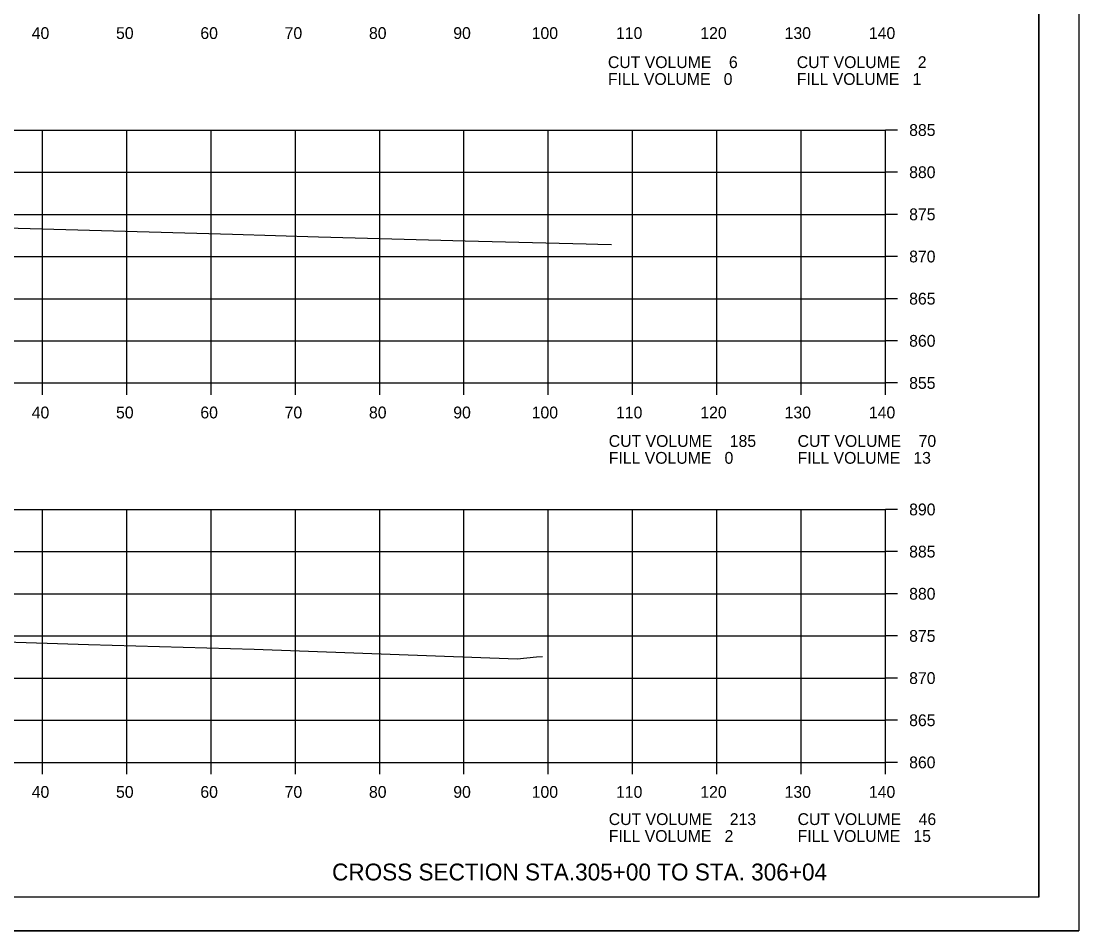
# Model space of a CAD drawing. Extents: x 1486524 to 1499135, y 326561 to 337924.
# Drawn here: x 1489020.4 to 1489145.8, y 334272.7 to 334380.6 of the extents above; entities that cross this region are included whole.
import ezdxf

# ---------------------------------------------------------------- set-up
doc = ezdxf.new("R2010")
doc.units = 0
for name, color, linetype in [('E_Const Align', 7, 'Continuous'), ('E_Const Align Station', 7, 'Continuous'), ('E_Ownership Information', 7, 'Continuous'), ('E_Property Line', 7, 'Continuous'), ('E_Proposed ROW Fig Annot', 7, 'Continuous'), ('E_Quarter Calls', 7, 'Continuous'), ('E_Tract Number', 7, 'Continuous')]:
    doc.layers.add(name, color=color, linetype=linetype)

msp = doc.modelspace()

# ---------------------------------------------------------------- linework, layer by layer
at = {"layer": 'E_Const Align'}
for p, q in [((1489122.89, 334337.65), (1489122.89, 334367.65)), ((1489124.29, 334367.65), (1489122.89, 334367.65)), ((1489124.29, 334362.65), (1489122.89, 334362.65)), ((1489124.29, 334357.65), (1489122.89, 334357.65)), ((1489124.29, 334352.65), (1489122.89, 334352.65)), ((1489124.29, 334347.65), (1489122.89, 334347.65)), ((1489124.29, 334342.65), (1489122.89, 334342.65)), ((1488842.89, 334337.65), (1489122.89, 334337.65)), ((1489022.89, 334336.25), (1489022.89, 334337.65)), ((1489032.89, 334336.25), (1489032.89, 334337.65)), ((1489042.89, 334336.25), (1489042.89, 334337.65)), ((1489052.89, 334336.25), (1489052.89, 334337.65)), ((1489062.89, 334336.25), (1489062.89, 334337.65)), ((1489072.89, 334336.25), (1489072.89, 334337.65)), ((1489082.89, 334336.25), (1489082.89, 334337.65)), ((1489092.89, 334336.25), (1489092.89, 334337.65)), ((1489102.89, 334336.25), (1489102.89, 334337.65)), ((1489112.89, 334336.25), (1489112.89, 334337.65)), ((1489122.89, 334336.25), (1489122.89, 334337.65)), ((1489124.29, 334337.65), (1489122.89, 334337.65)), ((1489122.89, 334292.65), (1489122.89, 334322.65)), ((1489124.29, 334322.65), (1489122.89, 334322.65)), ((1489124.29, 334317.65), (1489122.89, 334317.65)), ((1489124.29, 334312.65), (1489122.89, 334312.65)), ((1489124.29, 334307.65), (1489122.89, 334307.65)), ((1489124.29, 334302.65), (1489122.89, 334302.65)), ((1489124.29, 334297.65), (1489122.89, 334297.65)), ((1488842.89, 334292.65), (1489122.89, 334292.65)), ((1489022.89, 334291.25), (1489022.89, 334292.65)), ((1489032.89, 334291.25), (1489032.89, 334292.65)), ((1489042.89, 334291.25), (1489042.89, 334292.65)), ((1489052.89, 334291.25), (1489052.89, 334292.65)), ((1489062.89, 334291.25), (1489062.89, 334292.65)), ((1489072.89, 334291.25), (1489072.89, 334292.65)), ((1489082.89, 334291.25), (1489082.89, 334292.65)), ((1489092.89, 334291.25), (1489092.89, 334292.65)), ((1489102.89, 334291.25), (1489102.89, 334292.65)), ((1489112.89, 334291.25), (1489112.89, 334292.65)), ((1489122.89, 334291.25), (1489122.89, 334292.65)), ((1489124.29, 334292.65), (1489122.89, 334292.65))]:
    msp.add_line(p, q, dxfattribs=at)
at = {"layer": 'E_Ownership Information'}
for p, q in [((1488842.89, 334367.65), (1489122.89, 334367.65)), ((1489022.89, 334337.65), (1489022.89, 334367.65)), ((1489032.89, 334337.65), (1489032.89, 334367.65)), ((1489042.89, 334337.65), (1489042.89, 334367.65)), ((1489052.89, 334337.65), (1489052.89, 334367.65)), ((1489062.89, 334337.65), (1489062.89, 334367.65)), ((1489072.89, 334337.65), (1489072.89, 334367.65)), ((1489082.89, 334337.65), (1489082.89, 334367.65)), ((1489092.89, 334337.65), (1489092.89, 334367.65)), ((1489102.89, 334337.65), (1489102.89, 334367.65)), ((1489112.89, 334337.65), (1489112.89, 334367.65)), ((1489122.89, 334337.65), (1489122.89, 334367.65)), ((1488842.89, 334362.65), (1489122.89, 334362.65)), ((1488842.89, 334357.65), (1489122.89, 334357.65)), ((1488842.89, 334352.65), (1489122.89, 334352.65)), ((1488842.89, 334347.65), (1489122.89, 334347.65)), ((1488842.89, 334342.65), (1489122.89, 334342.65)), ((1488842.89, 334337.65), (1489122.89, 334337.65)), ((1488842.89, 334322.65), (1489122.89, 334322.65)), ((1489022.89, 334292.65), (1489022.89, 334322.65)), ((1489032.89, 334292.65), (1489032.89, 334322.65)), ((1489042.89, 334292.65), (1489042.89, 334322.65)), ((1489052.89, 334292.65), (1489052.89, 334322.65)), ((1489062.89, 334292.65), (1489062.89, 334322.65)), ((1489072.89, 334292.65), (1489072.89, 334322.65)), ((1489082.89, 334292.65), (1489082.89, 334322.65)), ((1489092.89, 334292.65), (1489092.89, 334322.65)), ((1489102.89, 334292.65), (1489102.89, 334322.65)), ((1489112.89, 334292.65), (1489112.89, 334322.65)), ((1489122.89, 334292.65), (1489122.89, 334322.65)), ((1488842.89, 334317.65), (1489122.89, 334317.65)), ((1488842.89, 334312.65), (1489122.89, 334312.65)), ((1488842.89, 334307.65), (1489122.89, 334307.65)), ((1488842.89, 334302.65), (1489122.89, 334302.65)), ((1488842.89, 334297.65), (1489122.89, 334297.65)), ((1488842.89, 334292.65), (1489122.89, 334292.65))]:
    msp.add_line(p, q, dxfattribs=at)
at = {"layer": 'E_Property Line'}
for q in [(1489141.07, 334482.11), (1488824.89, 334276.65)]:
    msp.add_line((1489141.07, 334276.65), q, dxfattribs=at)
at = {"layer": 'E_Quarter Calls'}
msp.add_line((1488812.48, 334272.68), (1489145.82, 334272.68), dxfattribs=at)
for points in [[(1488812.48, 334486.01), (1489145.82, 334486.01), (1489145.82, 334272.67), (1488812.48, 334272.67)], [(1489058.81, 334482.11), (1489058.81, 334472.23), (1489094.54, 334472.23), (1489094.54, 334469.31), (1489117.74, 334469.31), (1489117.74, 334444.98), (1489141.07, 334444.98), (1489141.07, 334276.65), (1488824.89, 334276.65), (1488824.89, 334482.11)]]:
    msp.add_lwpolyline(points, close=True, dxfattribs=at)
at = {"layer": 'E_Tract Number'}
for points in [[(1489015.75, 334356.13), (1489045.42, 334355.31), (1489055.65, 334355), (1489073.04, 334354.53), (1489087.39, 334354.16), (1489088.75, 334354.12), (1489090.39, 334354.08)], [(1489017.25, 334306.98), (1489028.35, 334306.65), (1489047.99, 334306.08), (1489059.83, 334305.63), (1489079.2, 334304.95), (1489081.48, 334305.16), (1489082.21, 334305.22)]]:
    msp.add_lwpolyline(points, dxfattribs=at)

# ---------------------------------------------------------------- texts
at = {"layer": 'E_Const Align Station'}
for s, p in [('40', (1489021.62, 334378.45)), ('50', (1489031.62, 334378.45)), ('60', (1489041.62, 334378.45)), ('70', (1489051.62, 334378.45)), ('80', (1489061.62, 334378.45)), ('90', (1489071.62, 334378.45)), ('100', (1489080.92, 334378.45)), ('110', (1489090.92, 334378.45)), ('120', (1489100.92, 334378.45)), ('130', (1489110.92, 334378.45)), ('140', (1489120.92, 334378.45)), ('CUT VOLUME    6', (1489089.96, 334375)), ('CUT VOLUME    2', (1489112.36, 334375)), ('FILL VOLUME   0', (1489089.96, 334373)), ('FILL VOLUME   1', (1489112.36, 334373)), ('885', (1489125.69, 334366.95)), ('880', (1489125.69, 334361.95)), ('875', (1489125.69, 334356.95)), ('870', (1489125.69, 334351.95)), ('865', (1489125.69, 334346.95)), ('860', (1489125.69, 334341.95)), ('855', (1489125.69, 334336.95)), ('40', (1489021.62, 334333.45)), ('50', (1489031.62, 334333.45)), ('60', (1489041.62, 334333.45)), ('70', (1489051.62, 334333.45)), ('80', (1489061.62, 334333.45)), ('90', (1489071.62, 334333.45)), ('100', (1489080.92, 334333.45)), ('110', (1489090.92, 334333.45)), ('120', (1489100.92, 334333.45)), ('130', (1489110.92, 334333.45)), ('140', (1489120.92, 334333.45)), ('CUT VOLUME    185', (1489090.06, 334330.07)), ('CUT VOLUME    70', (1489112.46, 334330.07)), ('FILL VOLUME   0', (1489090.06, 334328.07)), ('FILL VOLUME   13', (1489112.46, 334328.07)), ('890', (1489125.69, 334321.95)), ('885', (1489125.69, 334316.95)), ('880', (1489125.69, 334311.95)), ('875', (1489125.69, 334306.95)), ('870', (1489125.69, 334301.95)), ('865', (1489125.69, 334296.95)), ('860', (1489125.69, 334291.95)), ('40', (1489021.62, 334288.45)), ('50', (1489031.62, 334288.45)), ('60', (1489041.62, 334288.45)), ('70', (1489051.62, 334288.45)), ('80', (1489061.62, 334288.45)), ('90', (1489071.62, 334288.45)), ('100', (1489080.92, 334288.45)), ('110', (1489090.92, 334288.45)), ('120', (1489100.92, 334288.45)), ('130', (1489110.92, 334288.45)), ('140', (1489120.92, 334288.45)), ('CUT VOLUME    213', (1489090.06, 334285.22)), ('CUT VOLUME    46', (1489112.46, 334285.22)), ('FILL VOLUME   2', (1489090.06, 334283.22)), ('FILL VOLUME   15', (1489112.46, 334283.22))]:
    msp.add_text(s, height=1.4, dxfattribs=at).set_placement(p)
at = {"layer": 'E_Proposed ROW Fig Annot'}
msp.add_text('CROSS SECTION STA.305+00 TO STA. 306+04', height=2, dxfattribs=at).set_placement((1489057.24, 334278.65))

doc.saveas('drawing.dxf')
